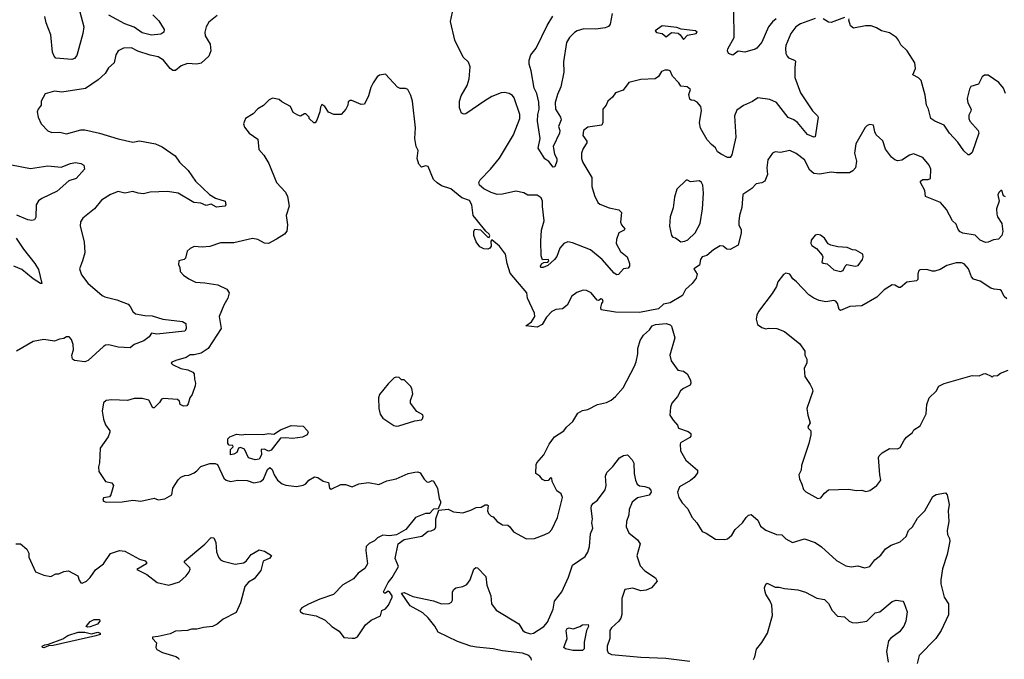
# Model space of a CAD drawing. Extents: x 1839239 to 1929705, y 762242 to 910352.
# Tile 278 of 429: x 1909294 to 1916697, y 843967 to 848779. Entities that reach past the tile are written whole.
import ezdxf

# ---------------------------------------------------------------- set-up
doc = ezdxf.new("R2010")
doc.units = 0

msp = doc.modelspace()

# ---------------------------------------------------------------- linework, layer by layer
at = {"layer": '0CON10XD'}
for points in [[(1909736.9, 848875), (1909775.7, 848725), (1909768.5, 848675), (1909725, 848510), (1909705, 848487.5), (1909685, 848480.6), (1909565, 848490), (1909552.2, 848505), (1909541.8, 848535), (1909528.9, 848665), (1909493.8, 848755), (1909483.1, 848803.1)], [(1915275, 848787.5), (1915165, 848748.5), (1915128.9, 848725), (1915091.2, 848675), (1915055.6, 848585), (1915052.4, 848562.4), (1915055.6, 848525.6), (1915065, 848503.8), (1915075, 848492), (1915120, 848475), (1915127, 848467), (1915120.9, 848419.1), (1915123.1, 848345), (1915165, 848230), (1915255, 848093.3), (1915293.3, 848055), (1915296.7, 848045), (1915275, 847897.5), (1915265, 847894.2), (1915218, 847915), (1915141.9, 848005), (1915115, 848025.5), (1915072.7, 848042.7), (1914984.4, 848155), (1914935, 848179.4), (1914845, 848191.9), (1914805, 848162.5), (1914735, 848133.1), (1914685, 848098), (1914668.8, 848055), (1914679.1, 847895), (1914647.3, 847762.7), (1914635, 847743.3), (1914615, 847742.5), (1914568.3, 847768.3), (1914541.2, 847785), (1914526.2, 847815), (1914495, 847839.2), (1914463.8, 847875), (1914412.1, 847962.1), (1914405.8, 848004.2), (1914419.2, 848095), (1914416, 848125), (1914388.7, 848158.7), (1914365, 848170), (1914342.5, 848172.5), (1914331.7, 848181.7), (1914326.2, 848215), (1914338.8, 848255), (1914313.2, 848273.2), (1914265, 848280), (1914250, 848305), (1914202, 848355), (1914185, 848393.3), (1914170.5, 848400.5), (1914145, 848399.2), (1914120.6, 848389.4), (1914097.8, 848352.2), (1914072.5, 848335), (1913965, 848330), (1913875, 848307.1), (1913831.7, 848248.3), (1913775, 848230), (1913751.2, 848195), (1913716.7, 848165), (1913704, 848135), (1913677.5, 848105), (1913679.2, 848005), (1913670.8, 847985), (1913565, 847970), (1913532.5, 847945), (1913527.3, 847907.3), (1913558, 847865), (1913558, 847852), (1913530, 847810), (1913517.1, 847775), (1913518.6, 847735), (1913527.5, 847705), (1913595, 847592.5), (1913595.9, 847524.1), (1913615, 847456.7), (1913640, 847405), (1913655, 847392), (1913725, 847364.4), (1913799.6, 847349.6), (1913818.7, 847328.7), (1913811.4, 847255), (1913819.2, 847235), (1913842.9, 847205), (1913838, 847195), (1913800, 847175), (1913781.4, 847125), (1913778.6, 847095), (1913811.5, 847035), (1913860.9, 846995), (1913877.9, 846945), (1913878.5, 846925), (1913869.4, 846910.6), (1913834.2, 846905.8), (1913797.5, 846862.5), (1913785, 846860), (1913765, 846872.9), (1913674.5, 846975), (1913585, 847047.1), (1913450.5, 847100.5), (1913415, 847106.8), (1913385, 847095.6), (1913355, 847061.4), (1913332.4, 846997.6), (1913315, 846974.2), (1913265, 846930), (1913230, 846915), (1913213.3, 846915), (1913210, 846925), (1913217, 846943), (1913235, 846952.5), (1913266.2, 846953.8), (1913273.3, 846965), (1913270, 846975), (1913225, 846972.5), (1913213.7, 847003.7), (1913211.7, 847111.7), (1913217.9, 847195), (1913236.9, 847265), (1913224.4, 847374.4), (1913225.5, 847415), (1913215, 847440), (1913185, 847458), (1913115, 847459.5), (1913085, 847475.4), (1913025, 847489.2), (1912925, 847467.4), (1912884.8, 847464.8), (1912838.7, 847478.7), (1912785, 847505.7), (1912750.8, 847535), (1912747.5, 847555), (1912755.7, 847574.3), (1912835, 847654.3), (1912901.5, 847738.5), (1913007.4, 847912.6), (1913053.8, 848035), (1913054.6, 848065), (1913012.1, 848192.1), (1912999.4, 848209.4), (1912973.8, 848223.8), (1912938.3, 848231.7), (1912915, 848228.6), (1912845, 848200), (1912791.3, 848168.7), (1912648.9, 848071.1), (1912635, 848067.1), (1912615.6, 848075.6), (1912600.6, 848115), (1912600.5, 848165), (1912614.4, 848205), (1912658.1, 848285), (1912674.4, 848335), (1912680.8, 848425), (1912668.9, 848458.9), (1912628, 848498), (1912566, 848625), (1912534.3, 848764.3), (1912555, 848870)], [(1913748.1, 848825), (1913732.7, 848745), (1913721.9, 848728.1), (1913695, 848717.6), (1913625, 848707.5), (1913535, 848709.5), (1913485, 848695.5), (1913465, 848683.5), (1913427, 848645), (1913405, 848608.5), (1913382.6, 848462.6), (1913385.6, 848385), (1913361.6, 848275), (1913337, 848215), (1913321.1, 848155), (1913323.6, 848105), (1913360.6, 848045), (1913365.5, 848025), (1913344, 847975), (1913356, 847946), (1913353.4, 847925), (1913305.7, 847825), (1913316.2, 847766.2), (1913333.8, 847735), (1913333.8, 847715), (1913317, 847673), (1913305, 847670), (1913271.7, 847711.7), (1913241.7, 847731.7), (1913193.3, 847813.3), (1913208.6, 847885), (1913188.5, 848015), (1913189.2, 848065), (1913199.3, 848105), (1913197.5, 848157.5), (1913183.1, 848225), (1913162.5, 848265), (1913140.5, 848395), (1913125.4, 848445), (1913123.9, 848475), (1913137.3, 848515), (1913176.3, 848563.7), (1913260, 848735), (1913301.6, 848805)], [(1914982, 848785), (1914955, 848762.5), (1914924.4, 848725), (1914875, 848608.8), (1914836, 848564), (1914823.1, 848556.9), (1914745, 848534.5), (1914695, 848541.1), (1914655, 848513.3), (1914623.8, 848525), (1914616.2, 848545), (1914619.5, 848560.5), (1914666, 848645), (1914664.6, 848844.6)], [(1910779.5, 848810.5), (1910715, 848761.2), (1910695.6, 848724.4), (1910686.1, 848686.1), (1910688.3, 848658.3), (1910725.7, 848595), (1910732.5, 848545), (1910715.8, 848505), (1910657.6, 848452.4), (1910625, 848445.6), (1910555, 848448.6), (1910507.9, 848432.1), (1910465, 848395.8), (1910445, 848395.8), (1910425, 848410.8), (1910375, 848474.4), (1910335, 848500.6), (1910275, 848511.9), (1910183, 848543), (1910135, 848566.9), (1910075, 848564.2), (1910033.8, 848545), (1910016.2, 848515), (1910003.8, 848455), (1909961.9, 848418.1), (1909936.2, 848375), (1909885, 848326.2), (1909788.8, 848261.2), (1909610, 848235)], [(1910295, 848816), (1910340.3, 848770.3), (1910380, 848705), (1910376.7, 848685), (1910355, 848670), (1910285, 848663.3), (1910215, 848680.4), (1910155, 848723.3), (1910085, 848748.9), (1909963.7, 848813.7)], [(1915495, 848796.7), (1915395, 848758), (1915375, 848760.6), (1915335, 848784.3)], [(1916707.1, 848225), (1916690.6, 848265), (1916655.9, 848305.9), (1916575, 848361.4), (1916548.8, 848361.2), (1916530, 848350), (1916502.5, 848295), (1916445, 848276.7), (1916434.4, 848255.6), (1916418.9, 848185), (1916423.6, 848153.6), (1916446.8, 848106.8), (1916445, 848090), (1916429.7, 848060.3), (1916430, 848035), (1916437.5, 848015), (1916500.8, 847945), (1916505.8, 847925.8), (1916455, 847780), (1916435, 847761.2), (1916425, 847763.3), (1916392.3, 847792.3), (1916348.3, 847858.3), (1916286, 847925), (1916245.7, 847985.7), (1916175, 848016), (1916145, 848036.7), (1916128.1, 848105), (1916113, 848137), (1916101.5, 848211.5), (1916071.1, 848321.1), (1916052.6, 848342.6), (1916010, 848365), (1916028.9, 848411.1), (1916024.4, 848455), (1915967.1, 848545), (1915918.9, 848588.9), (1915902.2, 848625), (1915885.6, 848645), (1915835, 848680.8), (1915772.5, 848695), (1915735, 848718.8), (1915697, 848733), (1915653.6, 848733.6), (1915562.5, 848715), (1915541.7, 848731.7), (1915527.5, 848775), (1915530, 848785)], [(1914285, 848630), (1914315, 848661.4), (1914379.2, 848675), (1914387.5, 848685), (1914375, 848696.4), (1914267.9, 848707.9), (1914235, 848719.1), (1914125, 848733.8), (1914072.5, 848695), (1914082.4, 848682.4), (1914125.3, 848675.3), (1914155, 848650.6), (1914195, 848683.8), (1914245, 848676.9), (1914260.8, 848665), (1914285, 848630)], [(1913445, 846698.8), (1913409.7, 846630.3), (1913375, 846603.8), (1913325, 846598), (1913295, 846583.8), (1913255, 846541.2), (1913221.4, 846485), (1913184.7, 846464.7), (1913100, 846475), (1913143.3, 846505), (1913166.7, 846545), (1913165, 846570), (1913112.5, 846685), (1913106.7, 846725), (1912983, 846873), (1912960, 846945), (1912946.7, 847015), (1912901.2, 847075), (1912845, 847122.5), (1912837, 847113), (1912838.8, 847075), (1912829.3, 847060.7), (1912815, 847052.5), (1912785, 847056.2), (1912755, 847070), (1912725, 847108.8), (1912708.9, 847155), (1912708.5, 847185), (1912715.6, 847204.4), (1912758.5, 847198.5), (1912815, 847142.5), (1912825, 847140), (1912828.8, 847155), (1912825, 847166.2), (1912797.7, 847187.7), (1912725, 847277.3), (1912703.1, 847305), (1912694.7, 847385), (1912675, 847419.6), (1912619.5, 847439.5), (1912535, 847505.7), (1912465, 847530), (1912431.9, 847551.9), (1912405.8, 847575.8), (1912365, 847674), (1912345, 847680), (1912315, 847668.8), (1912295, 847693.3), (1912281.8, 847735), (1912289.2, 847795), (1912274.4, 847825), (1912264.4, 847885), (1912270.5, 847965), (1912246.9, 848165), (1912235, 848207.5), (1912213, 848253), (1912195, 848262.5), (1912155, 848262.5), (1912135, 848272.5), (1912045, 848370), (1911998.3, 848361.7), (1911980.7, 848349.3), (1911952.5, 848305), (1911935, 848270), (1911916.7, 848205), (1911886, 848144), (1911860.7, 848140.7), (1911791.7, 848171.7), (1911778.3, 848171.7), (1911765, 848160), (1911762.5, 848135), (1911747.5, 848105), (1911710, 848065), (1911655, 848066.7), (1911615, 848082.5), (1911587.5, 848125), (1911565, 848140), (1911555, 848120), (1911552, 848085), (1911527.3, 848022.7), (1911515, 848002.5), (1911505, 848002.5), (1911470, 848035), (1911470, 848045), (1911445, 848070), (1911435, 848070), (1911405, 848052.5), (1911385, 848060), (1911350.7, 848080.7), (1911330, 848125), (1911265, 848160), (1911245, 848177.5), (1911195, 848187.5), (1911170, 848175), (1911126.4, 848133.6), (1911085, 848107.5), (1911049.3, 848070.7), (1910992.5, 848035), (1910977.5, 847995), (1910985, 847970), (1911020, 847925), (1911085, 847880), (1911091.7, 847801.7), (1911130.7, 847760.7), (1911168.3, 847698.3), (1911224.5, 847554.5), (1911291.9, 847481.9), (1911308.2, 847448.2), (1911319.6, 847375), (1911296.6, 847305), (1911308.8, 847235), (1911301.5, 847188.5), (1911285, 847164.3), (1911225, 847126.7), (1911165, 847095.8), (1911135, 847098), (1911085, 847125.8), (1911045, 847134), (1910905, 847100), (1910805, 847100), (1910725, 847072.5), (1910665, 847067.5), (1910605, 847072.5), (1910575, 847057.5), (1910553.6, 847036.4), (1910540, 846985), (1910530, 846975), (1910490, 846965), (1910487.5, 846935), (1910497, 846917), (1910500, 846885), (1910525, 846857.5), (1910565, 846830), (1910615, 846803.8), (1910685, 846800), (1910785, 846783.8), (1910852.3, 846752.3), (1910868.8, 846725), (1910860, 846685), (1910828.3, 846631.7), (1910794.3, 846545), (1910808, 846455), (1910711.4, 846305), (1910659.1, 846270.9), (1910605, 846257.3), (1910575, 846257.2), (1910545, 846238.5), (1910467.5, 846215), (1910437, 846203), (1910432.5, 846195), (1910443.9, 846183.9), (1910505, 846154), (1910557.5, 846145), (1910595, 846127.5), (1910606.7, 846115), (1910607.5, 846075), (1910616.2, 846045), (1910613.3, 846025), (1910591.7, 845958.3), (1910572.5, 845935), (1910561.7, 845888.3), (1910550, 845875), (1910525, 845872.5), (1910500, 845885), (1910495, 845910), (1910481.7, 845921.7), (1910375, 845930), (1910360, 845925), (1910345, 845900), (1910305, 845860), (1910295, 845860), (1910265, 845916.7), (1910215, 845930), (1910155, 845930), (1910105, 845913.3), (1909985, 845920), (1909945, 845913.3), (1909925, 845897.5), (1909913.3, 845835), (1909923.8, 845775), (1909940.5, 845730.5), (1909971.2, 845685), (1909972, 845675), (1909959.6, 845640.4), (1909898, 845555), (1909893.6, 845446.4), (1909886.7, 845415), (1909889.3, 845379.3), (1909940, 845305), (1909985.9, 845295.9), (1910000, 845275), (1909980, 845205), (1909970, 845190), (1909925, 845181.2), (1909920, 845165), (1909925, 845156), (1909945, 845150), (1910065, 845150.8), (1910145, 845163.3), (1910205, 845156.7), (1910305, 845178.8), (1910335, 845166.7), (1910385, 845174.2), (1910437.5, 845205), (1910446.4, 845253.6), (1910485, 845317.5), (1910505, 845337.5), (1910535, 845350), (1910565, 845352.5), (1910605, 845370), (1910625.9, 845384.1), (1910655, 845417.5), (1910725, 845440), (1910765, 845440), (1910781.7, 845431.7), (1910829.5, 845329.5), (1910847.5, 845315), (1910880, 845305), (1910935, 845315.7), (1911005, 845311.9), (1911055, 845293.8), (1911105, 845304), (1911128.3, 845321.7), (1911157.5, 845395), (1911175, 845410), (1911192.5, 845395), (1911207.5, 845355), (1911232.5, 845315), (1911267.7, 845287.7), (1911295, 845276.2), (1911375, 845266), (1911425, 845276.2), (1911445, 845286.7), (1911467.5, 845315), (1911511.2, 845338.8), (1911535, 845334), (1911575, 845306.2), (1911615, 845297.5), (1911623.8, 845255), (1911635, 845246.7), (1911708.6, 845281.4), (1911745, 845281.2), (1911795, 845264.7), (1911843.1, 845286.9), (1911917.8, 845297.8), (1911995, 845283.3), (1912055, 845310.5), (1912125.3, 845324.7), (1912215, 845363.8), (1912265, 845376.2), (1912286.4, 845376.4), (1912305, 845368.9), (1912335, 845321.2), (1912355, 845302), (1912369.2, 845300.8), (1912395, 845311.2), (1912405, 845306.2), (1912436.7, 845255), (1912448.1, 845178.1), (1912457.1, 845155), (1912457.9, 845142.1), (1912440, 845100), (1912405, 845097.5), (1912375, 845063.3), (1912345, 845063.8), (1912270, 845035), (1912196.4, 844943.6), (1912127, 844903), (1912073.6, 844896.4), (1912025, 844900), (1911985, 844881.2), (1911962.3, 844857.7), (1911922.7, 844837.3), (1911900, 844815), (1911895.6, 844785), (1911908.9, 844685), (1911889.4, 844650.6), (1911839.3, 844615), (1911805, 844573.1), (1911723.6, 844526.4), (1911653.3, 844455), (1911550.5, 844419.5), (1911465, 844380.8), (1911416, 844355), (1911401.2, 844335), (1911404.4, 844324.4), (1911425, 844312.9), (1911524.1, 844294.1), (1911590.7, 844260.7), (1911640, 844215), (1911695, 844180), (1911730.5, 844130.5), (1911795, 844125.8), (1911815, 844127), (1911835, 844136.7), (1911892.9, 844227.1), (1911937.9, 844262.1), (1912005.8, 844294.2), (1912016.4, 844333.6), (1912045, 844348), (1912066.5, 844373.5), (1912095, 844434.2), (1912094.5, 844445), (1912075, 844475.6), (1912065, 844479.2), (1912045, 844464.3), (1912035, 844463.8), (1912030, 844475), (1912064.3, 844545.7), (1912095, 844583.3), (1912142.5, 844665), (1912116.7, 844725), (1912140, 844835), (1912185, 844867.5), (1912317, 844893), (1912365, 844930), (1912387, 844933), (1912415, 844947.5), (1912422.5, 844965), (1912422.5, 845025), (1912445, 845090), (1912515, 845097.5), (1912555, 845076.2), (1912625, 845069.2), (1912685, 845088), (1912725, 845109.2), (1912765, 845111.2), (1912795, 845130), (1912809.3, 845129.3), (1912817.5, 845125), (1912812.5, 845085), (1912820, 845065), (1912840, 845045), (1912855, 845040), (1912883.6, 845003.6), (1912925, 844980), (1912965, 844976.7), (1912980, 844965), (1913007.5, 844925), (1913095, 844877.5), (1913105, 844873.3), (1913165, 844876.7), (1913236.7, 844903.3), (1913275, 844920), (1913296.2, 844945), (1913338.8, 845035), (1913376, 845185), (1913365, 845213.3), (1913332.5, 845235), (1913297.5, 845305), (1913295, 845330), (1913285, 845332.5), (1913266.7, 845313.3), (1913245, 845310), (1913225, 845320), (1913204.3, 845344.3), (1913174, 845364), (1913177, 845433), (1913182.5, 845445), (1913234.1, 845505.9), (1913276.2, 845585), (1913315, 845640), (1913386.2, 845685), (1913405, 845713.3), (1913452.5, 845755), (1913490.9, 845819.1), (1913525, 845838), (1913565, 845846), (1913637.5, 845885), (1913705, 845898), (1913742.1, 845917.9), (1913774.6, 845945.4), (1913830.2, 846009.8), (1913916.7, 846173.3), (1913928.2, 846205), (1913940.6, 846265), (1913941.4, 846305), (1913958.6, 846365), (1913983.8, 846405), (1914030, 846445), (1914050, 846475), (1914075, 846486.7), (1914155, 846493.3), (1914183.6, 846483.6), (1914193.6, 846473.6), (1914218.8, 846385), (1914181.2, 846255), (1914192.7, 846212.7), (1914242.5, 846142.5), (1914285, 846133.8), (1914313.3, 846115), (1914337.1, 846067.1), (1914341.2, 846045), (1914335, 846030), (1914285.6, 846004.4), (1914263.7, 845986.3), (1914239.2, 845945), (1914196.2, 845895), (1914186.7, 845865), (1914183.3, 845805), (1914206.4, 845766.4), (1914238.8, 845728.8), (1914247.5, 845705), (1914320.3, 845680.3), (1914341.2, 845665), (1914341.2, 845645), (1914332, 845635), (1914263.3, 845595), (1914258.8, 845585), (1914263.3, 845535), (1914303.8, 845465), (1914389.5, 845389.5), (1914389.5, 845370.5), (1914364.2, 845335.8), (1914338.8, 845311.2), (1914256.2, 845265), (1914240, 845225), (1914250, 845185), (1914273.9, 845143.9), (1914318.3, 845098.3), (1914347.7, 845037.7), (1914386.2, 844995), (1914425, 844927.5), (1914455, 844916.7), (1914525, 844870), (1914595, 844868.8), (1914615, 844874), (1914648.3, 844901.7), (1914673.8, 844945), (1914728, 844995), (1914755, 845033.3), (1914775, 845052.5), (1914795, 845057.5), (1914843.3, 845015), (1914865, 844970), (1914905, 844938.8), (1914985, 844906.7), (1915023.6, 844903.6), (1915055, 844873.3), (1915105, 844846.2), (1915195, 844872.5), (1915275, 844846.7), (1915323.7, 844813.7), (1915435, 844710), (1915505, 844669.2), (1915545, 844663.8), (1915595, 844670), (1915645, 844656), (1915686.7, 844665), (1915723.8, 844715), (1915769.7, 844750.3), (1915805, 844798), (1915846.7, 844825), (1915915, 844850.5), (1915959.8, 844890.2), (1915976.8, 844935), (1916005.8, 844965), (1916045, 845030), (1916099.4, 845085), (1916159.1, 845190.9), (1916183.7, 845206.3), (1916255, 845218.8), (1916268, 845205), (1916282.3, 845132.3), (1916274, 845085), (1916279.4, 845005), (1916267.1, 844935), (1916270, 844905), (1916285.8, 844875.8), (1916288, 844855), (1916268, 844755), (1916233.2, 844646.8), (1916218.6, 844565), (1916219.2, 844535), (1916238, 844465)], [(1909610, 848235), (1909555, 848241.2), (1909485, 848222.5), (1909456.7, 848165), (1909456.7, 848135), (1909433.3, 848105), (1909426.7, 848085), (1909433.3, 848045), (1909456.2, 847995), (1909505, 847942.5), (1909535, 847931.2), (1909595, 847933.3), (1909645, 847919.2), (1909755, 847950), (1909785, 847950), (1909895, 847925.8), (1910035, 847882.7), (1910145, 847856.7), (1910195, 847868.5), (1910316.2, 847845), (1910365, 847823.3), (1910462.5, 847755), (1910496.3, 847706.3), (1910562, 847645), (1910615.4, 847565.4), (1910720.8, 847465), (1910765.4, 847435.4), (1910840, 847415), (1910843.6, 847386.4), (1910837.5, 847375), (1910775, 847369.4), (1910735, 847391.5), (1910695, 847381.6), (1910655, 847399.7), (1910604.3, 847404.3), (1910485, 847474.4), (1910405, 847487), (1910275, 847482), (1910225, 847469.2), (1910185, 847472.9), (1910145, 847486.7), (1910085, 847474.2), (1910035, 847487.5), (1909976.7, 847465), (1909909.1, 847420.9), (1909856, 847355), (1909768, 847285), (1909752.4, 847257.6), (1909748.9, 847225), (1909778.3, 847108.3), (1909783.5, 847025), (1909765.7, 846965), (1909744, 846905), (1909758.8, 846858.8), (1909806.8, 846796.8), (1909915, 846704.2), (1909935, 846693.1), (1910025, 846671.1), (1910109.3, 846639.3), (1910125, 846622.5), (1910145, 846582.9), (1910165, 846566.7), (1910235, 846552.5), (1910291.2, 846551.2), (1910370, 846525), (1910518.7, 846508.7), (1910542.3, 846492.3), (1910547, 846453), (1910535, 846436), (1910325, 846413.1), (1910285, 846420), (1910267.3, 846392.7), (1910228, 846362), (1910155, 846335.8), (1910125, 846311.4), (1910035, 846315.6), (1909965, 846334), (1909939.5, 846330.5), (1909925, 846321.2), (1909808.9, 846215), (1909785, 846204.8), (1909705.4, 846215.4), (1909691.9, 846225), (1909687.3, 846255), (1909697.5, 846295), (1909695.8, 846335.8), (1909683.6, 846373.6), (1909665, 846392.5), (1909645, 846392.5), (1909625, 846380), (1909593.6, 846376.4), (1909555, 846361.2), (1909475, 846372.5), (1909395, 846357.8), (1909270, 846285)], [(1916705, 847447.5), (1916690, 847455), (1916677.5, 847495), (1916670, 847495), (1916655, 847480), (1916649.3, 847460.7), (1916657.5, 847415), (1916638.8, 847355), (1916642, 847315), (1916646.2, 847295), (1916678, 847245), (1916686.9, 847185), (1916678, 847155), (1916652.5, 847127.5), (1916615, 847122.5), (1916575.8, 847104.2), (1916555, 847104), (1916515, 847121.2), (1916478.6, 847158.6), (1916385, 847172.9), (1916365, 847182.2), (1916349.4, 847199.4), (1916335, 847240), (1916307.5, 847265), (1916262.2, 847352.2), (1916217.1, 847405), (1916105, 847450), (1916098.5, 847495), (1916067.5, 847555), (1916068, 847565), (1916085, 847575.7), (1916125, 847575.8), (1916141.2, 847585), (1916144.2, 847655), (1916132.5, 847685), (1916085, 847743.3), (1916015, 847770), (1915985, 847758.8), (1915927.3, 847722.7), (1915895, 847718), (1915875, 847723.8), (1915848.8, 847745), (1915803.8, 847805), (1915785, 847868.8), (1915733.4, 847913.4), (1915722.5, 847935), (1915712.5, 847985), (1915685, 847990), (1915666.4, 847983.6), (1915651.7, 847968.3), (1915580, 847845), (1915571.4, 847775), (1915586, 847715), (1915578, 847665), (1915558.3, 847641.7), (1915533.3, 847626.7), (1915436.4, 847626.4), (1915395, 847632.9), (1915307.5, 847617.5), (1915265, 847622.5), (1915235, 847646), (1915195.3, 847725.3), (1915133.4, 847773.4), (1915085, 847794), (1915015, 847780), (1914975, 847784.2), (1914954.2, 847775.8), (1914920, 847725), (1914911.4, 847665), (1914915.6, 847615), (1914896.8, 847563.2), (1914875, 847551.4), (1914831.2, 847545), (1914799.9, 847510.1), (1914732, 847465), (1914722.9, 847365), (1914705.7, 847305), (1914702.2, 847262.2), (1914702.3, 847235), (1914717.8, 847197.8), (1914719.5, 847175), (1914696.6, 847083.4), (1914635, 847049.2), (1914611.9, 847051.9), (1914583.3, 847075), (1914561.7, 847078.3), (1914511.2, 847048.8), (1914460, 847005), (1914424.6, 846995.4), (1914414, 846975), (1914405, 846932.5), (1914363.3, 846905), (1914386.7, 846865), (1914380, 846835), (1914350, 846795), (1914299.7, 846750.3), (1914277.5, 846705), (1914185, 846650), (1914135, 846640), (1914097.5, 846605), (1913953.9, 846576.1), (1913775, 846577.5), (1913667, 846597), (1913663.8, 846615), (1913670, 846645), (1913680.5, 846659.5), (1913677.1, 846675), (1913665, 846680), (1913645, 846666.7), (1913635, 846670), (1913590, 846725), (1913555, 846742), (1913530, 846745), (1913482.7, 846727.3), (1913445, 846698.8)], [(1909155, 847703.3), (1909375, 847658.9), (1909505, 847680), (1909605, 847670), (1909675, 847697.1), (1909715, 847704.2), (1909755, 847696.7), (1909777.5, 847685), (1909782.5, 847655), (1909720, 847585), (1909662.4, 847567.6), (1909575, 847488.5), (1909460, 847435), (1909435, 847416.2), (1909419.2, 847385), (1909415.9, 847294.1), (1909405, 847273.3), (1909385, 847268.8), (1909355, 847272.5), (1909271.7, 847308.3)], [(1914265, 847108.8), (1914295, 847112), (1914317.3, 847122.7), (1914374, 847175), (1914411.4, 847245), (1914429.1, 847355), (1914434.4, 847475), (1914430, 847535), (1914419.2, 847555), (1914405, 847566), (1914338.8, 847558.8), (1914315, 847572.5), (1914305, 847571.4), (1914235, 847504.2), (1914217.1, 847445), (1914206.8, 847363.2), (1914184.2, 847295), (1914180, 847225), (1914193.8, 847155), (1914205, 847142.5), (1914225, 847137.5), (1914265, 847108.8)], [(1909267.8, 847135), (1909322, 847052), (1909407.5, 846945), (1909435, 846900), (1909460, 846795), (1909450, 846795), (1909395, 846830), (1909310, 846900), (1909250, 846925)], [(1915465, 846883.8), (1915485, 846892.5), (1915500, 846925), (1915512.5, 846937.5), (1915575.9, 846924.1), (1915599.1, 846930.9), (1915630, 846975), (1915636.2, 846995), (1915632.5, 847015), (1915580, 847045), (1915555, 847047.5), (1915515, 847066.2), (1915445, 847070.8), (1915393.6, 847083.6), (1915373.6, 847093.6), (1915345.9, 847135.9), (1915315, 847157.5), (1915295, 847162.5), (1915275, 847157.5), (1915245, 847120), (1915242.5, 847095), (1915250.7, 847080.7), (1915285, 847057.5), (1915328.3, 847008.3), (1915333.3, 846995), (1915326.2, 846955), (1915335, 846946.2), (1915365, 846941.2), (1915415, 846896.2), (1915465, 846883.8)], [(1916715, 846680), (1916695.9, 846695.9), (1916675, 846738.8), (1916665, 846746), (1916621.7, 846751.7), (1916595, 846760), (1916515, 846811.2), (1916465, 846826), (1916449.2, 846845), (1916427.1, 846905), (1916395, 846942.5), (1916375, 846950), (1916335, 846949.5), (1916265, 846930.5), (1916215, 846899.2), (1916175, 846886), (1916155, 846886), (1916115, 846900), (1916063, 846897), (1916053, 846887), (1916046.7, 846865), (1916046.7, 846825), (1916035.9, 846814.1), (1915965, 846804.2), (1915916.4, 846763.6), (1915905, 846763.3), (1915875, 846781.2), (1915855, 846783.3), (1915794.4, 846745.6), (1915737.6, 846692.4), (1915625, 846626.2), (1915535, 846620.8), (1915465, 846592.5), (1915455, 846600), (1915443.3, 846645), (1915430.7, 846660.7), (1915415, 846666.7), (1915355, 846655.7), (1915305.5, 846665.5), (1915265, 846684.3), (1915227.9, 846707.9), (1915135, 846806.2), (1915108.3, 846828.3), (1915083.6, 846863.6), (1915055, 846872.5), (1915037, 846863), (1914994.3, 846805.7), (1914985, 846772.5), (1914950.5, 846719.5), (1914850, 846585), (1914836.2, 846555), (1914831.2, 846525), (1914842.5, 846485), (1914875, 846462.5), (1914905, 846452.5), (1914925, 846457.5), (1914986.4, 846456.4), (1915045, 846432.5), (1915159.5, 846339.5), (1915196.7, 846285), (1915197.5, 846255), (1915212.5, 846225), (1915211.7, 846198.3), (1915192.5, 846155), (1915196.7, 846095), (1915237.5, 846035), (1915253.3, 846005), (1915256.7, 845985), (1915213.3, 845855), (1915218.8, 845805), (1915238, 845745), (1915220.8, 845715), (1915222.5, 845705), (1915242, 845685), (1915242.5, 845655), (1915228.3, 845591.7), (1915173.3, 845425), (1915169.3, 845390.7), (1915153.3, 845355), (1915156.2, 845325), (1915173.8, 845285), (1915186.2, 845245), (1915205, 845226.2), (1915295, 845176.2), (1915318.8, 845181.2), (1915344.1, 845215.9), (1915375, 845241.2), (1915525, 845246), (1915585, 845236), (1915625, 845238.8), (1915655, 845230), (1915685, 845236.7), (1915737.5, 845275), (1915767.5, 845315), (1915760, 845355), (1915751.2, 845485), (1915755, 845497.5), (1915779.5, 845520.5), (1915835, 845552.5), (1915895, 845550), (1915915, 845560), (1915943.3, 845615), (1915962.3, 845637.7), (1916006.4, 845673.6), (1916017, 845693), (1916065, 845722.5), (1916109.5, 845815), (1916114.6, 845885), (1916132.9, 845935), (1916185.6, 845984.4), (1916205, 846022.5), (1916245, 846043.1), (1916385, 846083.3), (1916455, 846101.2), (1916509.3, 846100.7), (1916540, 846115), (1916555, 846117.5), (1916598.3, 846098.3), (1916605, 846090), (1916615, 846100), (1916645, 846102.5), (1916669.3, 846120.7), (1916725, 846142.5)], [(1912125, 845720), (1912145, 845722.5), (1912265, 845762.5), (1912315, 845770), (1912323.3, 845776.7), (1912327.5, 845795), (1912325, 845807.5), (1912280.7, 845830.7), (1912233, 845893), (1912232.5, 845915), (1912250, 845965), (1912242.5, 846005), (1912233, 846023), (1912185, 846070), (1912165, 846070), (1912148.3, 846088.3), (1912125, 846090), (1912110, 846085), (1912065, 846040), (1912000.3, 845959.7), (1911992.9, 845935), (1911994.1, 845855), (1912005, 845812.5), (1912025, 845782.5), (1912106.7, 845726.7), (1912125, 845720)], [(1911065, 845466.7), (1911015, 845482.5), (1910985, 845548.8), (1910955, 845560.8), (1910938.8, 845555), (1910927.3, 845522.7), (1910905, 845510), (1910880, 845505), (1910879.2, 845545), (1910900, 845565), (1910895.8, 845575), (1910868.3, 845578.3), (1910859.5, 845589.5), (1910859.2, 845625), (1910875, 845640), (1910925, 845660.5), (1910965, 845655.5), (1910995, 845660.5), (1911125, 845659.5), (1911166.1, 845666.1), (1911205, 845660), (1911255, 845693.8), (1911336.1, 845726.1), (1911425, 845721.2), (1911458.8, 845685), (1911463.8, 845675), (1911455, 845656.7), (1911421.2, 845638.8), (1911345, 845627.5), (1911293.9, 845633.9), (1911255, 845630), (1911185, 845541.4), (1911165, 845534), (1911135, 845548.6), (1911110, 845545), (1911111.2, 845505), (1911095, 845472.5), (1911065, 845466.7)], [(1913141.7, 843961.7), (1913140, 843975), (1913122.5, 843995), (1913075, 844014.2), (1912925, 844030.4), (1912855, 844046.2), (1912728, 844058), (1912685, 844066.2), (1912585, 844100.2), (1912441.7, 844171.7), (1912416.1, 844216.1), (1912365, 844280), (1912325.9, 844315.9), (1912230.3, 844370.3), (1912165, 844465.8), (1912185, 844468.8), (1912249.3, 844439.3), (1912406.3, 844406.3), (1912465, 844385.7), (1912522.3, 844387.7), (1912541.7, 844398.3), (1912548.3, 844411.7), (1912548.6, 844475), (1912557.6, 844492.4), (1912573.3, 844505), (1912625.3, 844514.7), (1912655, 844531.1), (1912680.8, 844565), (1912709.1, 844645), (1912723.2, 844656.8), (1912735, 844656.2), (1912799.8, 844589.8), (1912805.6, 844525), (1912836.7, 844445), (1912840.6, 844385), (1912876.4, 844336.4), (1913046.7, 844235), (1913078, 844185), (1913095, 844172), (1913135, 844158.8), (1913157.5, 844165), (1913192.9, 844187.1), (1913235, 844214), (1913263.4, 844246.6), (1913305.6, 844345), (1913314.2, 844405), (1913370, 844475), (1913420.5, 844585), (1913451.4, 844675), (1913545, 844741.4), (1913565, 844773.8), (1913577.9, 844815), (1913585, 844910), (1913604.5, 844955), (1913596.1, 844993.9), (1913601.5, 845025), (1913592, 845102), (1913594.5, 845125), (1913607.2, 845142.8), (1913639.2, 845165), (1913696.8, 845243.2), (1913702.5, 845275), (1913699.4, 845345), (1913707.9, 845372.1), (1913755, 845418), (1913805, 845482), (1913835, 845500), (1913865, 845506.7), (1913898.8, 845468.8), (1913912.3, 845442.3), (1913914.3, 845364.3), (1913923.1, 845315), (1913935.8, 845285), (1913955, 845272.5), (1913995, 845268.5), (1914025, 845256.4), (1914038.9, 845238.9), (1914041.5, 845225), (1914026.8, 845203.2), (1913938.9, 845181.1), (1913899.5, 845150.5), (1913877.3, 845095), (1913873.5, 845055), (1913855.5, 845005), (1913854.5, 844965), (1913875, 844918.6), (1913940, 844865), (1913960, 844835), (1913934.2, 844745), (1913960.3, 844670.3), (1913995, 844632.5), (1914075, 844581.4), (1914086.4, 844555), (1914045.7, 844505), (1914005, 844486.2), (1913965, 844483.2), (1913905, 844502.2), (1913845, 844491.4), (1913820.5, 844425), (1913820.4, 844305), (1913813, 844277), (1913800, 844255), (1913742.5, 844205), (1913730.8, 844185), (1913731.2, 844171.2), (1913731.9, 844125), (1913711.9, 844065), (1913710, 844035), (1913719.2, 844015), (1913743.6, 844003.6), (1913965, 843983.8), (1914152.5, 843975), (1914332.9, 843952.9)], [(1909265, 844836), (1909300, 844835), (1909347.5, 844795), (1909362.5, 844765), (1909363.8, 844735), (1909412.5, 844625), (1909475, 844600), (1909529.3, 844590.7), (1909565, 844610), (1909589.3, 844610.7), (1909625, 844626.7), (1909661.7, 844631.7), (1909732.5, 844595), (1909741.7, 844561.7), (1909755, 844543.3), (1909765, 844540), (1909796.7, 844555), (1909825, 844583.3), (1909865, 844640), (1909923.6, 844686.4), (1909975.8, 844764.2), (1910020.9, 844779.1), (1910045, 844785.7), (1910085, 844780), (1910195, 844720.8), (1910238.3, 844708.3), (1910248.8, 844695), (1910248, 844685), (1910175, 844642.5), (1910250, 844605), (1910327.5, 844545), (1910415, 844525.6), (1910495, 844549.1), (1910546.7, 844595), (1910568.6, 844625), (1910575.9, 844645.9), (1910573.8, 844655), (1910533.3, 844695), (1910532.5, 844705), (1910685, 844833.3), (1910735, 844882.5), (1910755, 844880), (1910770, 844845), (1910774.4, 844775), (1910790, 844735), (1910805, 844716.7), (1910825, 844706.2), (1910915, 844684.2), (1910978, 844692), (1910997.5, 844705), (1911035, 844755.6), (1911095, 844790.8), (1911135, 844780.8), (1911188.3, 844748.3), (1911175, 844728), (1911123.8, 844705), (1911107.1, 844635), (1911056.7, 844573.3), (1911015, 844547.1), (1910985.8, 844515), (1910955, 844392.5), (1910921.7, 844318.3), (1910825, 844269.4), (1910778.3, 844231.7), (1910745, 844214.7), (1910675, 844207.6), (1910625, 844194.3), (1910585, 844193.3), (1910555, 844184.4), (1910465, 844178), (1910425, 844160), (1910335, 844138.5), (1910293.3, 844135), (1910292.5, 844125), (1910321.7, 844091.7), (1910316.7, 844055), (1910325, 844040), (1910367.7, 844017.7), (1910469.1, 843989.1), (1910487, 843977), (1910491.2, 843965)], [(1914811.4, 843965), (1914822.5, 843985), (1914835, 844043.3), (1914875, 844092.5), (1914916.2, 844165), (1914953.9, 844296.1), (1914950, 844375), (1914935.5, 844405.5), (1914905, 844456.7), (1914895.7, 844485), (1914894.3, 844505.7), (1914905, 844532.5), (1914915, 844540), (1914975, 844509.2), (1915005, 844510.6), (1915045, 844499.4), (1915145, 844489.2), (1915201.7, 844471.7), (1915288.3, 844428.3), (1915345, 844416), (1915375, 844386.7), (1915403.8, 844335), (1915441.7, 844291.7), (1915495, 844286.7), (1915530, 844255), (1915553.6, 844243.6), (1915585, 844241.2), (1915662.5, 844255), (1915725, 844315.8), (1915760, 844325), (1915855, 844403.3), (1915885, 844411.2), (1915933.3, 844405), (1915942, 844395), (1915965.8, 844325), (1915956.6, 844253.4), (1915942.8, 844217.2), (1915910, 844175), (1915843.6, 844126.4), (1915827.5, 844105), (1915812.2, 844025), (1915824.5, 843945.5)], [(1916238, 844465), (1916244.2, 844435), (1916277.5, 844385), (1916277.4, 844302.6), (1916221.1, 844185), (1916182, 844125), (1916056, 843995), (1916041.2, 843935)], [(1909805, 844208.8), (1909793.8, 844215), (1909825, 844252), (1909854.4, 844265.6), (1909895, 844267.5), (1909895.9, 844254.1), (1909878.8, 844231.2), (1909825, 844212.5), (1909805, 844208.8)], [(1909475, 844053.6), (1909466.2, 844056.2), (1909464.2, 844065), (1909482, 844075), (1909510, 844080), (1909618.2, 844121.8), (1909655, 844145.6), (1909735, 844171.4), (1909785, 844172), (1909835, 844158), (1909881.7, 844171.7), (1909898.8, 844165), (1909898, 844155), (1909867.5, 844145), (1909545, 844071.5), (1909511.4, 844068.6), (1909475, 844053.6)], [(1913453.1, 844033.1), (1913397, 844047), (1913386.2, 844055), (1913410, 844125), (1913402.9, 844185), (1913410.8, 844199.2), (1913425, 844203.8), (1913455, 844196), (1913505.9, 844214.1), (1913525, 844227.5), (1913568.3, 844228.3), (1913570, 844215), (1913556.9, 844183.1), (1913537.1, 844095), (1913538.1, 844045), (1913525, 844034.2), (1913453.1, 844033.1)]]:
    msp.add_lwpolyline(points, dxfattribs=at)

doc.saveas('drawing.dxf')
